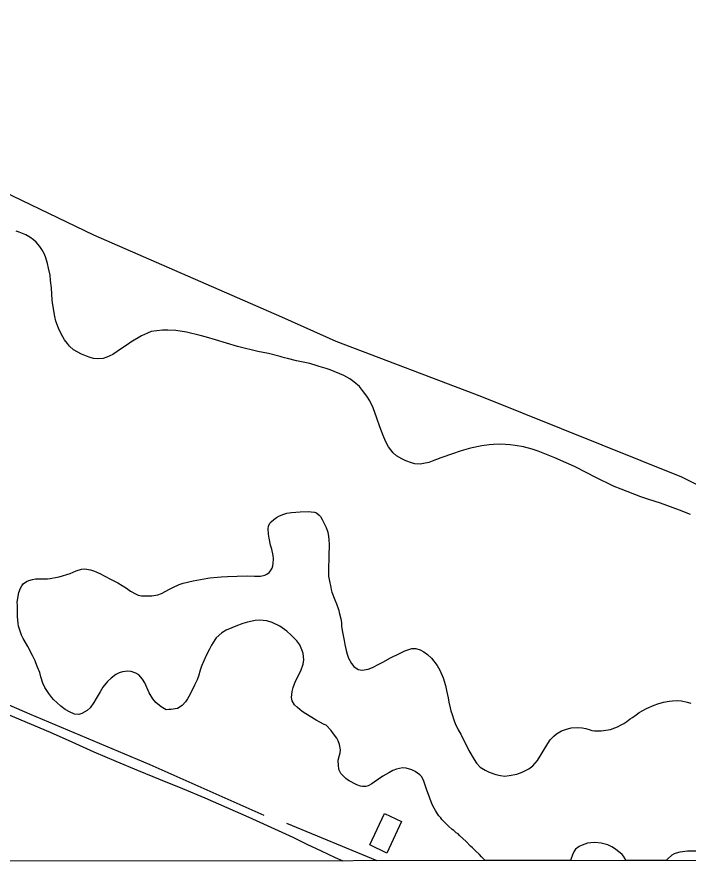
# Model space of a CAD drawing. Extents: x 3297716 to 3335574, y 688621 to 713991.
# Drawn here: x 3316284 to 3317058, y 693999 to 694986 of the extents above; entities that cross this region are included whole.
import ezdxf

# ---------------------------------------------------------------- set-up
doc = ezdxf.new("R2010")
doc.units = 0
for name, color, linetype in [('V-BLDG-OTLN', 7, 'Continuous'), ('V-GRID-FRAM', 7, 'Continuous'), ('V-ROAD-CNTR', 7, 'Continuous'), ('V-SITE-VEGE', 7, 'Continuous'), ('V-TOPO-SHOR', 7, 'Continuous')]:
    doc.layers.add(name, color=color, linetype=linetype)

msp = doc.modelspace()

# ---------------------------------------------------------------- linework, layer by layer
at = {"layer": 'V-BLDG-OTLN'}
msp.add_lwpolyline([(3316707.38, 694068.96), (3316727.16, 694059.64), (3316710.1, 694023.41), (3316690.32, 694032.73)], close=True, dxfattribs=at)
at = {"layer": 'V-GRID-FRAM'}
msp.add_lwpolyline([(3301838.48, 712184.22), (3333346.19, 712216.3), (3333372.64, 694031.53), (3301849.06, 693999.43), (3301838.48, 712184.22)], dxfattribs=at)
at = {"layer": 'V-ROAD-CNTR'}
msp.add_lwpolyline([(3316161.92, 694229.94), (3316321.96, 694162.74), (3316347.16, 694151.33), (3316372.48, 694140.15), (3316397.89, 694129.22), (3316423.41, 694118.53), (3316449.02, 694108.09), (3316474.74, 694097.89), (3316500.32, 694087.07), (3316525.8, 694076.03), (3316551.18, 694064.75), (3316576.46, 694053.25), (3316601.63, 694041.53), (3316617.88, 694033.62), (3316634.21, 694025.9), (3316650.64, 694018.37), (3316659.31, 694014.51)], dxfattribs=at)
at = {"layer": 'V-SITE-VEGE'}
for p, q in [((3316600.26, 694415.49), (3316610.02, 694416.39)), ((3316610.02, 694416.39), (3316619.3, 694416.6)), ((3316619.3, 694416.6), (3316622.78, 694416.52)), ((3316622.78, 694416.52), (3316626.77, 694415.95)), ((3316626.77, 694415.95), (3316629.11, 694415.18)), ((3316576.64, 694404.83), (3316579.89, 694407.72)), ((3316579.89, 694407.72), (3316582.99, 694409.79)), ((3316582.99, 694409.79), (3316586.43, 694411.69)), ((3316586.43, 694411.69), (3316591.52, 694413.8)), ((3316591.52, 694413.8), (3316594.64, 694414.7)), ((3316594.64, 694414.7), (3316600.26, 694415.49)), ((3316629.11, 694415.18), (3316632.16, 694412.43)), ((3316632.16, 694412.43), (3316633.52, 694410.8)), ((3316633.52, 694410.8), (3316635.6, 694407.37)), ((3316635.6, 694407.37), (3316640.29, 694398.2)), ((3316573.35, 694396.63), (3316573.78, 694399.79)), ((3316573.66, 694390.67), (3316573.35, 694396.63)), ((3316573.78, 694399.79), (3316575.19, 694403.14)), ((3316575.19, 694403.14), (3316576.64, 694404.83)), ((3316640.29, 694398.2), (3316641.9, 694392.93)), ((3316574.43, 694385.88), (3316573.66, 694390.67)), ((3316641.9, 694392.93), (3316642.85, 694387.82)), ((3316642.85, 694387.82), (3316643.26, 694384.34)), ((3316576.11, 694378.13), (3316574.43, 694385.88)), ((3316577.38, 694373.19), (3316576.11, 694378.13)), ((3316643.73, 694378.39), (3316643.04, 694365.77)), ((3316643.26, 694384.34), (3316643.73, 694378.39)), ((3316578.88, 694366.09), (3316577.38, 694373.19)), ((3316578.83, 694354.15), (3316579.25, 694356.98)), ((3316579.3, 694362.12), (3316578.88, 694366.09)), ((3316579.25, 694356.98), (3316579.3, 694362.12)), ((3316643.04, 694365.77), (3316642.77, 694348.69)), ((3316345.29, 694345.53), (3316352.19, 694348.34)), ((3316352.19, 694348.34), (3316358.28, 694350.31)), ((3316358.28, 694350.31), (3316362.08, 694350.73)), ((3316362.08, 694350.73), (3316368.73, 694349.73)), ((3316368.73, 694349.73), (3316373.25, 694348.17)), ((3316373.25, 694348.17), (3316379.45, 694345.17)), ((3316574.53, 694346.59), (3316575.97, 694348.45)), ((3316575.97, 694348.45), (3316577.89, 694351.48)), ((3316577.89, 694351.48), (3316578.83, 694354.15)), ((3316642.77, 694348.69), (3316642.92, 694342.4)), ((3316294.79, 694336.06), (3316297.41, 694337.28)), ((3316297.41, 694337.28), (3316301.53, 694338.37)), ((3316301.53, 694338.37), (3316305.16, 694339.12)), ((3316305.16, 694339.12), (3316307.65, 694339.18)), ((3316307.65, 694339.18), (3316315.94, 694339.04)), ((3316315.94, 694339.04), (3316319.09, 694339.11)), ((3316319.09, 694339.11), (3316322.23, 694339.52)), ((3316322.23, 694339.52), (3316330.15, 694341.03)), ((3316330.15, 694341.03), (3316332.46, 694341.58)), ((3316332.46, 694341.58), (3316345.29, 694345.53)), ((3316379.45, 694345.17), (3316390.69, 694339.3)), ((3316390.69, 694339.3), (3316393.21, 694338.2)), ((3316393.21, 694338.2), (3316399.92, 694334.54)), ((3316486.73, 694336.91), (3316503.74, 694339.8)), ((3316503.74, 694339.8), (3316506.21, 694340.52)), ((3316506.21, 694340.52), (3316514.98, 694341.22)), ((3316514.98, 694341.22), (3316519.29, 694341.32)), ((3316519.29, 694341.32), (3316526.56, 694341.82)), ((3316526.56, 694341.82), (3316537.66, 694342.42)), ((3316537.66, 694342.42), (3316548.93, 694342.51)), ((3316548.93, 694342.51), (3316557.72, 694342.22)), ((3316557.72, 694342.22), (3316564.51, 694342.38)), ((3316564.51, 694342.38), (3316569.29, 694343.49)), ((3316569.29, 694343.49), (3316571.76, 694344.54)), ((3316571.76, 694344.54), (3316574.53, 694346.59)), ((3316642.92, 694342.4), (3316644.26, 694334.64)), ((3316286.14, 694323.42), (3316287.84, 694328.43)), ((3316287.84, 694328.43), (3316289.27, 694331.12)), ((3316289.27, 694331.12), (3316291.04, 694333.48)), ((3316291.04, 694333.48), (3316294.79, 694336.06)), ((3316399.92, 694334.54), (3316409.85, 694328.31)), ((3316409.85, 694328.31), (3316414.73, 694324.94)), ((3316450.43, 694322.47), (3316459.77, 694327.16)), ((3316459.77, 694327.16), (3316463.37, 694329.23)), ((3316463.37, 694329.23), (3316470.92, 694332.56)), ((3316470.92, 694332.56), (3316475.52, 694334.33)), ((3316475.52, 694334.33), (3316486.73, 694336.91)), ((3316644.26, 694334.64), (3316645, 694331.34)), ((3316645, 694331.34), (3316645.77, 694327.05)), ((3316284.07, 694312.43), (3316286.14, 694323.42)), ((3316414.73, 694324.94), (3316421.28, 694321.45)), ((3316421.28, 694321.45), (3316423.63, 694320.51)), ((3316423.63, 694320.51), (3316427.29, 694319.6)), ((3316427.29, 694319.6), (3316429.95, 694319.5)), ((3316429.95, 694319.5), (3316439.23, 694319.72)), ((3316439.23, 694319.72), (3316446, 694320.87)), ((3316446, 694320.87), (3316450.43, 694322.47)), ((3316645.77, 694327.05), (3316646.67, 694323.75)), ((3316646.67, 694323.75), (3316650.03, 694315.05)), ((3316284.33, 694308.46), (3316284.07, 694312.43)), ((3316284.41, 694305.31), (3316284.33, 694308.46)), ((3316650.03, 694315.05), (3316652.12, 694310.45)), ((3316652.12, 694310.45), (3316653.91, 694304.86)), ((3316284.52, 694300.51), (3316284.41, 694305.31)), ((3316284.46, 694295.7), (3316284.52, 694300.51)), ((3316653.91, 694304.86), (3316654.79, 694302.89)), ((3316654.79, 694302.89), (3316655.18, 694300.58)), ((3316655.18, 694300.58), (3316657.17, 694293.17)), ((3316285.15, 694287.76), (3316284.46, 694295.7)), ((3316285.72, 694284.62), (3316285.15, 694287.76)), ((3316544.08, 694287.7), (3316536.19, 694284.86)), ((3316549.68, 694289.32), (3316544.08, 694287.7)), ((3316558.25, 694291.18), (3316549.68, 694289.32)), ((3316563.22, 694291.62), (3316558.25, 694291.18)), ((3316571.69, 694290.83), (3316563.22, 694291.62)), ((3316578.04, 694288.82), (3316571.69, 694290.83)), ((3316586.75, 694284.55), (3316578.04, 694288.82)), ((3316657.17, 694293.17), (3316657.77, 694289.04)), ((3316657.77, 694289.04), (3316657.87, 694284.4)), ((3316288.94, 694274.42), (3316285.72, 694284.62)), ((3316524.86, 694280.12), (3316519.79, 694277.18)), ((3316531.26, 694282.92), (3316524.86, 694280.12)), ((3316536.19, 694284.86), (3316531.26, 694282.92)), ((3316594.68, 694278.77), (3316586.75, 694284.55)), ((3316599.92, 694274.42), (3316594.68, 694278.77)), ((3316657.87, 694284.4), (3316659.03, 694277.63)), ((3316289.81, 694272.62), (3316288.94, 694274.42)), ((3316291.02, 694270.66), (3316289.81, 694272.62)), ((3316292.06, 694268.52), (3316291.02, 694270.66)), ((3316296.21, 694261.33), (3316292.06, 694268.52)), ((3316511.86, 694269.04), (3316507.86, 694262.81)), ((3316513.47, 694271.07), (3316511.86, 694269.04)), ((3316519.79, 694277.18), (3316513.47, 694271.07)), ((3316606.38, 694267.77), (3316599.92, 694274.42)), ((3316659.03, 694277.63), (3316660.91, 694268.06)), ((3316660.91, 694268.06), (3316661.68, 694263.6)), ((3316301.76, 694251.01), (3316296.21, 694261.33)), ((3316505.65, 694258.12), (3316502.01, 694250.91)), ((3316507.86, 694262.81), (3316505.65, 694258.12)), ((3316609.64, 694263.21), (3316606.38, 694267.77)), ((3316612.8, 694255.66), (3316609.64, 694263.21)), ((3316661.68, 694263.6), (3316663.33, 694256.84)), ((3316730.98, 694256.11), (3316739.04, 694258.78)), ((3316739.04, 694258.78), (3316743.51, 694259.05)), ((3316743.51, 694259.05), (3316748.68, 694257.52)), ((3316304.89, 694244.62), (3316301.76, 694251.01)), ((3316502.01, 694250.91), (3316496.66, 694238.51)), ((3316613.68, 694253.19), (3316612.8, 694255.66)), ((3316614.52, 694245.75), (3316613.68, 694253.19)), ((3316663.33, 694256.84), (3316664.26, 694252.39)), ((3316664.26, 694252.39), (3316666.02, 694247.95)), ((3316705.59, 694243.24), (3316714.42, 694248.26)), ((3316714.42, 694248.26), (3316724.58, 694253.14)), ((3316724.58, 694253.14), (3316730.98, 694256.11)), ((3316748.68, 694257.52), (3316752.55, 694255.29)), ((3316752.55, 694255.29), (3316756.93, 694252.07)), ((3316756.93, 694252.07), (3316761.51, 694247.71)), ((3316305.44, 694242.65), (3316304.89, 694244.62)), ((3316307.54, 694237.56), (3316305.44, 694242.65)), ((3316496.66, 694238.51), (3316494.78, 694233.83)), ((3316610.83, 694233.4), (3316613.81, 694240.93)), ((3316613.81, 694240.93), (3316614.52, 694245.75)), ((3316666.02, 694247.95), (3316669.32, 694241.57)), ((3316669.32, 694241.57), (3316672.22, 694238.15)), ((3316693.47, 694236.99), (3316700.67, 694240.81)), ((3316700.67, 694240.81), (3316705.59, 694243.24)), ((3316761.51, 694247.71), (3316768, 694239.57)), ((3316768, 694239.57), (3316771.12, 694234.01)), ((3316310.01, 694231.15), (3316307.54, 694237.56)), ((3316311.29, 694226.38), (3316310.01, 694231.15)), ((3316397.93, 694228.9), (3316392.22, 694224.62)), ((3316401.69, 694230.81), (3316397.93, 694228.9)), ((3316405.47, 694232.23), (3316401.69, 694230.81)), ((3316411.59, 694232.87), (3316405.47, 694232.23)), ((3316415.58, 694232.46), (3316411.59, 694232.87)), ((3316420.93, 694230.6), (3316415.58, 694232.46)), ((3316424.13, 694228.52), (3316420.93, 694230.6)), ((3316428.55, 694223.49), (3316424.13, 694228.52)), ((3316494.78, 694233.83), (3316492.95, 694227.15)), ((3316604.98, 694221.49), (3316610.83, 694233.4)), ((3316672.22, 694238.15), (3316677.11, 694234.62)), ((3316677.11, 694234.62), (3316681.6, 694233.9)), ((3316681.6, 694233.9), (3316688.7, 694235.22)), ((3316688.7, 694235.22), (3316693.47, 694236.99)), ((3316771.12, 694234.01), (3316774.81, 694225.14)), ((3316313.61, 694219.13), (3316311.29, 694226.38)), ((3316315.89, 694214.05), (3316313.61, 694219.13)), ((3316388.33, 694221.05), (3316382.85, 694214.29)), ((3316392.22, 694224.62), (3316388.33, 694221.05)), ((3316431.13, 694219.57), (3316428.55, 694223.49)), ((3316436.21, 694208.08), (3316431.13, 694219.57)), ((3316491.39, 694222.97), (3316488.56, 694216.61)), ((3316492.95, 694227.15), (3316491.39, 694222.97)), ((3316602, 694214.13), (3316604.98, 694221.49)), ((3316774.81, 694225.14), (3316777.5, 694216.42)), ((3316320.36, 694207.02), (3316315.89, 694214.05)), ((3316379.65, 694209.24), (3316375.2, 694201.35)), ((3316382.85, 694214.29), (3316379.65, 694209.24)), ((3316488.56, 694216.61), (3316483.49, 694206.54)), ((3316600.28, 694202.65), (3316600.79, 694209.29)), ((3316600.79, 694209.29), (3316602, 694214.13)), ((3316777.5, 694216.42), (3316778.96, 694210.65)), ((3316778.96, 694210.65), (3316780.81, 694202.24)), ((3316323.95, 694202.47), (3316320.36, 694207.02)), ((3316325.99, 694200.19), (3316323.95, 694202.47)), ((3316334.46, 694192.44), (3316325.99, 694200.19)), ((3316375.2, 694201.35), (3316372.48, 694196.81)), ((3316440.36, 694200.89), (3316436.21, 694208.08)), ((3316443.94, 694196.66), (3316440.36, 694200.89)), ((3316480.3, 694200.99), (3316477.9, 694197.46)), ((3316483.49, 694206.54), (3316480.3, 694200.99)), ((3316600.87, 694198.85), (3316600.28, 694202.65)), ((3316603.63, 694194.11), (3316600.87, 694198.85)), ((3316780.81, 694202.24), (3316781.59, 694197.29)), ((3317035.36, 694198.43), (3317039.33, 694198.85)), ((3317039.33, 694198.85), (3317045.29, 694198.99)), ((3317045.29, 694198.99), (3317049.61, 694198.6)), ((3316339.35, 694188.9), (3316334.46, 694192.44)), ((3316368.15, 694190.74), (3316364.75, 694187.51)), ((3316372.48, 694196.81), (3316368.15, 694190.74)), ((3316449.85, 694191.66), (3316443.94, 694196.66)), ((3316455.9, 694188.49), (3316449.85, 694191.66)), ((3316465.99, 694189.39), (3316461.53, 694188.79)), ((3316468.63, 694189.95), (3316465.99, 694189.39)), ((3316474.02, 694193.22), (3316468.63, 694189.95)), ((3316477.9, 694197.46), (3316474.02, 694193.22)), ((3316607.02, 694191.04), (3316603.63, 694194.11)), ((3316612.6, 694186.53), (3316607.02, 694191.04)), ((3316781.59, 694197.29), (3316783.24, 694190.69)), ((3316783.24, 694190.69), (3316783.98, 694187.23)), ((3317004.94, 694187.6), (3317009.36, 694190.03)), ((3317009.36, 694190.03), (3317018.23, 694193.72)), ((3317018.23, 694193.72), (3317022.5, 694195.15)), ((3317022.5, 694195.15), (3317028.92, 694197.12)), ((3317028.92, 694197.12), (3317035.36, 694198.43)), ((3317049.61, 694198.6), (3317056.27, 694197.26)), ((3317056.27, 694197.26), (3317060.44, 694196.04)), ((3316344.23, 694186.03), (3316339.35, 694188.9)), ((3316350.09, 694183.35), (3316344.23, 694186.03)), ((3316355.23, 694183.14), (3316350.09, 694183.35)), ((3316358.69, 694184.22), (3316355.23, 694183.14)), ((3316364.75, 694187.51), (3316358.69, 694184.22)), ((3316458.71, 694188.55), (3316455.9, 694188.49)), ((3316461.53, 694188.79), (3316458.71, 694188.55)), ((3316616.64, 694183.8), (3316612.6, 694186.53)), ((3316628.58, 694176.46), (3316616.64, 694183.8)), ((3316783.98, 694187.23), (3316785.25, 694182.78)), ((3316785.25, 694182.78), (3316787.38, 694176.7)), ((3316990.59, 694177.82), (3316993.2, 694179.54)), ((3316993.2, 694179.54), (3316997.27, 694182.62)), ((3316997.27, 694182.62), (3317001.02, 694185.19)), ((3317001.02, 694185.19), (3317004.94, 694187.6)), ((3316632.78, 694174.07), (3316628.58, 694176.46)), ((3316637.82, 694171.37), (3316632.78, 694174.07)), ((3316640.16, 694170.6), (3316637.82, 694171.37)), ((3316645.77, 694164.43), (3316640.16, 694170.6)), ((3316787.38, 694176.7), (3316788.97, 694172.43)), ((3316788.97, 694172.43), (3316792.45, 694165.38)), ((3316975.88, 694168.86), (3316980.3, 694171.11)), ((3316980.3, 694171.11), (3316983.08, 694172.67)), ((3316983.08, 694172.67), (3316986.84, 694175.08)), ((3316986.84, 694175.08), (3316990.59, 694177.82)), ((3316648.67, 694160.85), (3316645.77, 694164.43)), ((3316652.44, 694155.63), (3316648.67, 694160.85)), ((3316792.45, 694165.38), (3316795.39, 694160.15)), ((3316795.39, 694160.15), (3316804.62, 694141.47)), ((3316902.53, 694158.18), (3316905.78, 694160.75)), ((3316905.78, 694160.75), (3316911.51, 694164.03)), ((3316911.51, 694164.03), (3316915.94, 694165.79)), ((3316915.94, 694165.79), (3316922.52, 694167.77)), ((3316922.52, 694167.77), (3316929.81, 694168.1)), ((3316929.81, 694168.1), (3316935.29, 694167.57)), ((3316935.29, 694167.57), (3316939.29, 694167)), ((3316939.29, 694167), (3316944.29, 694165.46)), ((3316944.29, 694165.46), (3316946.3, 694164.68)), ((3316946.3, 694164.68), (3316949.46, 694164.26)), ((3316949.46, 694164.26), (3316952.45, 694164.16)), ((3316952.45, 694164.16), (3316957.09, 694164.27)), ((3316957.09, 694164.27), (3316965.02, 694165.12)), ((3316965.02, 694165.12), (3316967.99, 694165.85)), ((3316967.99, 694165.85), (3316972.76, 694167.46)), ((3316972.76, 694167.46), (3316975.88, 694168.86)), ((3316654, 694152.52), (3316652.44, 694155.63)), ((3316655.59, 694148.58), (3316654, 694152.52)), ((3316883.62, 694130.06), (3316895.76, 694149.74)), ((3316895.76, 694149.74), (3316898.49, 694153.61)), ((3316898.49, 694153.61), (3316902.53, 694158.18)), ((3316656.56, 694142.3), (3316655.59, 694148.58)), ((3316656.15, 694138.65), (3316656.56, 694142.3)), ((3316804.62, 694141.47), (3316810.66, 694131.16)), ((3316654.03, 694130.47), (3316655.39, 694135.97)), ((3316654.18, 694124.01), (3316654.03, 694130.47)), ((3316655.39, 694135.97), (3316656.15, 694138.65)), ((3316810.66, 694131.16), (3316813.41, 694127.08)), ((3316878.3, 694123.8), (3316883.62, 694130.06)), ((3316654.58, 694120.87), (3316654.18, 694124.01)), ((3316655.3, 694118.73), (3316654.58, 694120.87)), ((3316721.24, 694120.11), (3316716.8, 694118.35)), ((3316728, 694121.43), (3316721.24, 694120.11)), ((3316732.32, 694121.2), (3316728, 694121.43)), ((3316738.83, 694119.2), (3316732.32, 694121.2)), ((3316813.41, 694127.08), (3316817.83, 694122.38)), ((3316817.83, 694122.38), (3316823.39, 694118.7)), ((3316866.04, 694116.38), (3316873.91, 694120.21)), ((3316873.91, 694120.21), (3316878.3, 694123.8)), ((3316657.21, 694114.97), (3316655.3, 694118.73)), ((3316660.44, 694111.4), (3316657.21, 694114.97)), ((3316662.98, 694109.13), (3316660.44, 694111.4)), ((3316705.35, 694111.78), (3316695.56, 694105.09)), ((3316712.22, 694115.93), (3316705.35, 694111.78)), ((3316716.8, 694118.35), (3316712.22, 694115.93)), ((3316742.86, 694117.14), (3316738.83, 694119.2)), ((3316747.92, 694113.45), (3316742.86, 694117.14)), ((3316750.3, 694111.02), (3316747.92, 694113.45)), ((3316752.73, 694106.27), (3316750.3, 694111.02)), ((3316823.39, 694118.7), (3316827.91, 694116.65)), ((3316827.91, 694116.65), (3316835.77, 694113.69)), ((3316835.77, 694113.69), (3316841.1, 694112.65)), ((3316841.1, 694112.65), (3316845.92, 694112.1)), ((3316845.92, 694112.1), (3316851.21, 694112.55)), ((3316851.21, 694112.55), (3316859.79, 694114.41)), ((3316859.79, 694114.41), (3316866.04, 694116.38)), ((3316664.83, 694107.85), (3316662.98, 694109.13)), ((3316666.85, 694106.57), (3316664.83, 694107.85)), ((3316669.03, 694105.46), (3316666.85, 694106.57)), ((3316672.56, 694103.39), (3316669.03, 694105.46)), ((3316675.58, 694101.97), (3316672.56, 694103.39)), ((3316679.76, 694100.41), (3316675.58, 694101.97)), ((3316681.93, 694099.96), (3316679.76, 694100.41)), ((3316686.06, 694100.22), (3316681.93, 694099.96)), ((3316688.7, 694100.95), (3316686.06, 694100.22)), ((3316692.79, 694103.04), (3316688.7, 694100.95)), ((3316695.56, 694105.09), (3316692.79, 694103.04)), ((3316753.81, 694102.64), (3316752.73, 694106.27)), ((3316755.77, 694096.89), (3316753.81, 694102.64)), ((3316759.49, 694086.53), (3316755.77, 694096.89)), ((3316762.31, 694079.47), (3316759.49, 694086.53)), ((3316764.57, 694075.05), (3316762.31, 694079.47)), ((3316766.12, 694072.27), (3316764.57, 694075.05)), ((3316768.36, 694068.67), (3316766.12, 694072.27)), ((3316769.91, 694066.39), (3316768.36, 694068.67)), ((3316772.12, 694063.79), (3316769.91, 694066.39)), ((3316773.32, 694062.16), (3316772.12, 694063.79)), ((3316778.76, 694056.65), (3316773.32, 694062.16)), ((3316781.13, 694054.38), (3316778.76, 694056.65)), ((3316785.53, 694050.67), (3316781.13, 694054.38)), ((3316787.39, 694049.23), (3316785.53, 694050.67)), ((3316790.1, 694046.8), (3316787.39, 694049.23)), ((3316792.12, 694045.36), (3316790.1, 694046.8)), ((3316793.98, 694043.74), (3316792.12, 694045.36)), ((3316801.6, 694036.63), (3316793.98, 694043.74)), ((3316806.53, 694031.44), (3316801.6, 694036.63)), ((3316808.9, 694029.34), (3316806.53, 694031.44)), ((3316935.31, 694032.64), (3316931.7, 694031.06)), ((3316941.39, 694034.6), (3316935.31, 694032.64)), ((3316945.03, 694035.19), (3316941.39, 694034.6)), ((3316949.66, 694035.62), (3316945.03, 694035.19)), ((3316957.14, 694034.64), (3316949.66, 694035.62)), ((3316961.64, 694033.75), (3316957.14, 694034.64)), ((3316964.65, 694032.83), (3316961.64, 694033.75)), ((3316969.34, 694030.45), (3316964.65, 694032.83)), ((3316812.13, 694026.1), (3316808.9, 694029.34)), ((3316817.04, 694021.57), (3316812.13, 694026.1)), ((3316819.25, 694019.14), (3316817.04, 694021.57)), ((3316923.97, 694021.43), (3316922.27, 694015.92)), ((3316925.86, 694025.62), (3316923.97, 694021.43)), ((3316927.63, 694027.98), (3316925.86, 694025.62)), ((3316931.7, 694031.06), (3316927.63, 694027.98)), ((3316972.53, 694028.7), (3316969.34, 694030.45)), ((3316979.12, 694023.72), (3316972.53, 694028.7)), ((3316981.15, 694021.61), (3316979.12, 694023.72)), ((3316982.86, 694019.66), (3316981.15, 694021.61)), ((3317041.14, 694022.35), (3317038.52, 694020.97)), ((3317043.61, 694023.24), (3317041.14, 694022.35)), ((3317047.73, 694024.5), (3317043.61, 694023.24)), ((3317056.49, 694025.54), (3317047.73, 694024.5)), ((3317072.23, 694025.73), (3317056.49, 694025.54)), ((3316821.29, 694017.2), (3316819.25, 694019.14)), ((3316823.5, 694014.76), (3316821.29, 694017.2)), ((3316823.58, 694014.68), (3316823.5, 694014.76)), ((3316922.06, 694014.78), (3316823.58, 694014.68)), ((3316922.27, 694015.92), (3316922.06, 694014.78)), ((3316984.75, 694016.89), (3316982.86, 694019.66)), ((3316985.44, 694014.84), (3316984.75, 694016.89)), ((3317032.08, 694014.89), (3316985.44, 694014.84)), ((3317034.14, 694017.05), (3317032.08, 694014.89)), ((3317038.52, 694020.97), (3317034.14, 694017.05))]:
    msp.add_line(p, q, dxfattribs=at)
for points in [[(3316434.24, 694622.29), (3316427.43, 694618.93), (3316415.04, 694611.75), (3316410.68, 694608.69), (3316404.38, 694604.61), (3316394.2, 694597.72), (3316387.38, 694594.36), (3316382.98, 694593.03), (3316376.59, 694592.63), (3316372.15, 694593.02), (3316368.2, 694593.91), (3316363.97, 694595.54), (3316358, 694598.11), (3316349.02, 694603.06), (3316344.5, 694607.14), (3316341.97, 694610.04), (3316338.67, 694614.39), (3316336.62, 694617.79), (3316333.53, 694623.62), (3316331.7, 694628.01), (3316328.56, 694636.06), (3316327.45, 694641.21), (3316325.17, 694654.69), (3316324.55, 694660.09), (3316323.72, 694674.35), (3316322.53, 694682.94), (3316322.15, 694688.84), (3316320.24, 694696.91), (3316319.13, 694702.3), (3316317, 694708.9), (3316315.43, 694713.05), (3316312.34, 694718.64), (3316310.05, 694722.03), (3316305.75, 694726.85), (3316302.98, 694729.5), (3316298.47, 694732.84), (3316293.98, 694735.44), (3316290.26, 694736.83), (3316286.52, 694738.46), (3316283.05, 694739.61)], [(3317060.21, 694413.21), (3317047.54, 694418.09), (3317025.44, 694426.19), (3317012.04, 694430.55), (3317002.86, 694433.78), (3316980.26, 694442.36), (3316972.06, 694445.61), (3316950.14, 694456.42), (3316940.67, 694461.37), (3316926.23, 694468.41), (3316916.77, 694472.87), (3316903.83, 694478.72), (3316884.45, 694486.39), (3316877.75, 694488.69), (3316867.6, 694491.16), (3316857.96, 694492.91), (3316852.28, 694493.51), (3316841.43, 694494.24), (3316833.07, 694494.05), (3316827.91, 694493.68), (3316819.57, 694492.5), (3316806.34, 694489.72), (3316798.52, 694487.33), (3316793.63, 694485.98), (3316787.04, 694483.61), (3316772.14, 694478.58), (3316762.39, 694474.66), (3316758.48, 694473.34), (3316752.36, 694471.97), (3316748.68, 694471.39), (3316742.52, 694471.49), (3316738.56, 694472.63), (3316731.85, 694475.18), (3316727.37, 694477.29), (3316721.13, 694480.83), (3316717.36, 694484.19), (3316712.03, 694491.2), (3316708.68, 694497.77), (3316705.81, 694504.35), (3316701.89, 694514.35), (3316698.7, 694524.12), (3316694.48, 694536.09), (3316690.35, 694544.11), (3316687.03, 694549.45), (3316682.2, 694556.23), (3316678.4, 694560.57), (3316671.87, 694566.08), (3316667.36, 694569.42), (3316660.63, 694573.2), (3316644.72, 694579.72), (3316640.25, 694581.34), (3316632.07, 694583.61), (3316629.59, 694584.54), (3316621.16, 694587.05), (3316605.82, 694590.38), (3316595.42, 694592.84), (3316592.21, 694593.75), (3316589.48, 694594.67), (3316587.25, 694595.11), (3316573.62, 694598.73), (3316561.5, 694601.16), (3316552.1, 694603.39), (3316548.64, 694604.05), (3316537.99, 694606.76), (3316512.7, 694614.53), (3316502.05, 694617.48), (3316495.1, 694619.54), (3316479.01, 694623.35), (3316466.91, 694625.28), (3316457.55, 694625.55), (3316451.4, 694625.4), (3316438.39, 694623.87), (3316434.24, 694622.29)]]:
    msp.add_lwpolyline(points, dxfattribs=at)
at = {"layer": 'V-TOPO-SHOR'}
for points in [[(3317666.12, 694176.83), (3317338.09, 694312.48), (3317050.21, 694456.27), (3316819.71, 694548.83), (3316651.83, 694612.6), (3316589.23, 694640.67), (3316372.37, 694734.99), (3316185.88, 694824.26), (3315983.7, 694907.39), (3315832.36, 694972.27)], [(3316568.8, 694066.82), (3316437.43, 694124.97), (3316298.48, 694183.3), (3316179.87, 694234.9), (3316039.43, 694295.36), (3315933.92, 694341.14), (3315817.51, 694390.63), (3315734.82, 694426.71)], [(3316698.96, 694014.55), (3316594.95, 694057.35)]]:
    msp.add_lwpolyline(points, dxfattribs=at)

doc.saveas('drawing.dxf')
